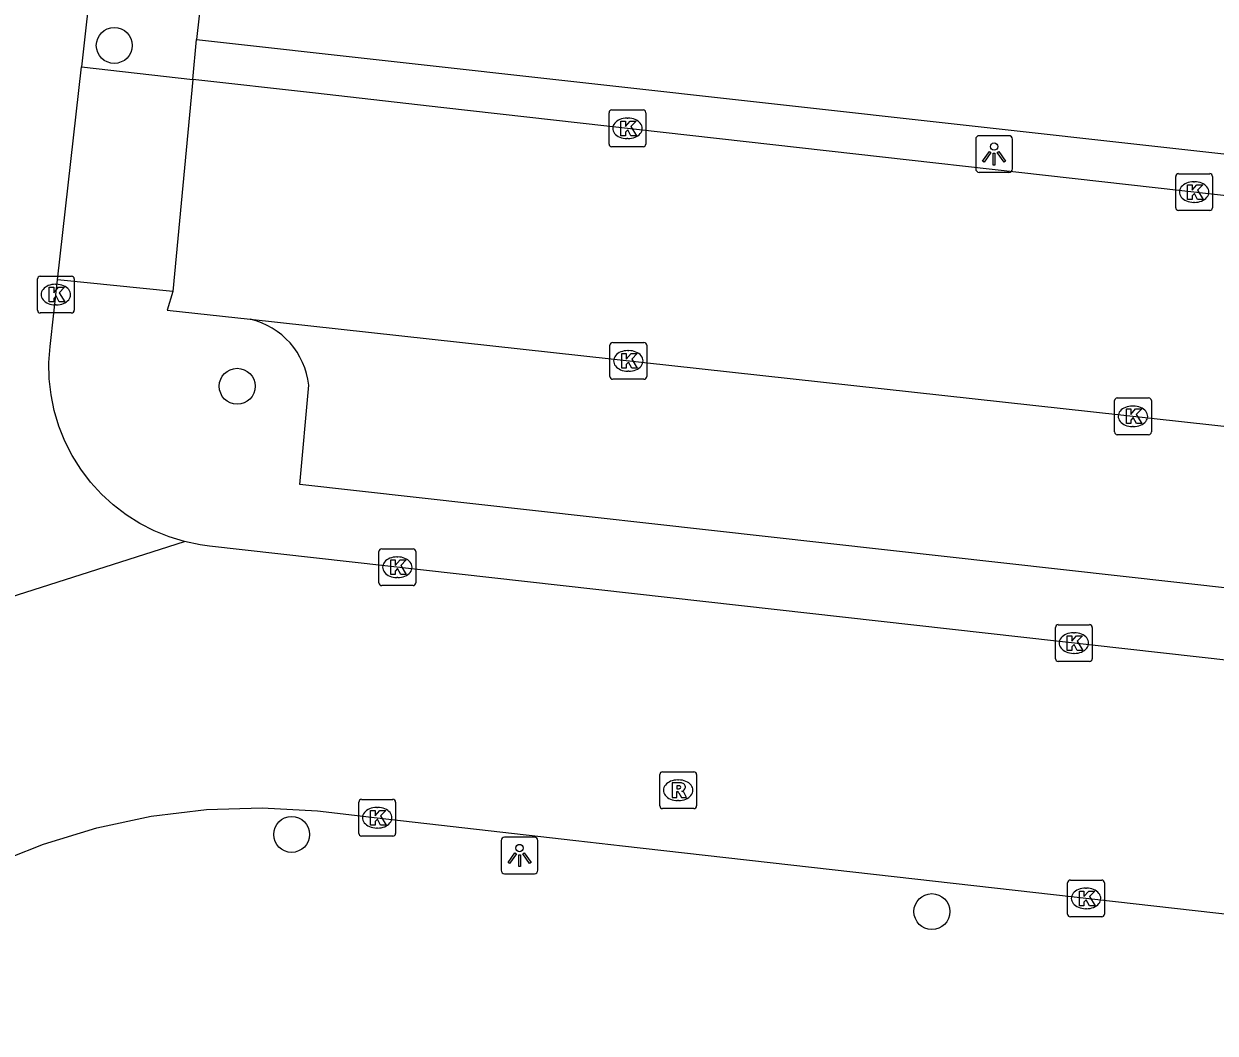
# Model space of a CAD drawing. Extents: x 161928 to 163055, y 386475 to 387428.
# Drawn here: x 162376.11 to 162408.52, y 386825.3 to 386852.75 of the extents above; entities that cross this region are included whole.
import ezdxf

# ---------------------------------------------------------------- set-up
doc = ezdxf.new("R2010")
doc.units = 0
for name, color, linetype in [('IMGEO_Boom', 7, 'Continuous'), ('IMGEO_Kolk', 7, 'Continuous'), ('IMGEO_Lichtpunt', 7, 'Continuous'), ('IMGEO_Rijbaan_lokaal_open', 7, 'Continuous'), ('IMGEO_Rioolput', 7, 'Continuous'), ('IMGEO_Voetpad_open', 7, 'Continuous')]:
    doc.layers.add(name, color=color, linetype=linetype)

msp = doc.modelspace()

# ---------------------------------------------------------------- linework, layer by layer
at = {"layer": 'IMGEO_Boom'}
for centre in [(162378.573, 386852.159), (162381.917, 386842.891), (162383.397, 386830.707), (162400.811, 386828.607)]:
    msp.add_circle(centre, 0.489, dxfattribs=at)
at = {"layer": 'IMGEO_Kolk'}
for p, q in [((162392.105, 386850.404), (162392.957, 386850.404)), ((162392.03, 386849.478), (162392.03, 386850.33)), ((162392.518, 386850.184), (162392.543, 386850.184)), ((162393.031, 386850.33), (162393.031, 386849.478)), ((162392.957, 386849.404), (162392.105, 386849.404)), ((162392.541, 386849.624), (162392.516, 386849.624)), ((162407.442, 386847.746), (162407.442, 386848.598)), ((162407.517, 386848.672), (162408.369, 386848.672)), ((162407.93, 386848.452), (162407.955, 386848.452)), ((162408.443, 386848.598), (162408.443, 386847.746)), ((162407.953, 386847.892), (162407.928, 386847.892)), ((162408.369, 386847.672), (162407.517, 386847.672)), ((162376.484, 386844.958), (162376.484, 386845.81)), ((162376.559, 386845.884), (162377.411, 386845.884)), ((162377.485, 386845.81), (162377.485, 386844.958)), ((162376.972, 386845.664), (162376.997, 386845.664)), ((162377.411, 386844.884), (162376.559, 386844.884)), ((162376.995, 386845.104), (162376.97, 386845.104)), ((162392.053, 386843.156), (162392.053, 386844.008)), ((162392.128, 386844.082), (162392.98, 386844.082)), ((162392.541, 386843.862), (162392.566, 386843.862)), ((162393.054, 386844.008), (162393.054, 386843.156)), ((162392.564, 386843.302), (162392.539, 386843.302)), ((162392.98, 386843.082), (162392.128, 386843.082)), ((162405.853, 386842.575), (162406.705, 386842.575)), ((162405.778, 386841.649), (162405.778, 386842.501)), ((162406.266, 386842.355), (162406.291, 386842.355)), ((162406.779, 386842.501), (162406.779, 386841.649)), ((162406.289, 386841.795), (162406.264, 386841.795)), ((162406.705, 386841.575), (162405.853, 386841.575)), ((162385.771, 386837.545), (162385.771, 386838.397)), ((162385.846, 386838.471), (162386.698, 386838.471)), ((162386.772, 386838.397), (162386.772, 386837.545)), ((162386.259, 386838.251), (162386.284, 386838.251)), ((162386.698, 386837.471), (162385.846, 386837.471)), ((162386.282, 386837.691), (162386.257, 386837.691)), ((162404.247, 386836.409), (162405.099, 386836.409)), ((162404.172, 386835.483), (162404.172, 386836.335)), ((162404.66, 386836.189), (162404.685, 386836.189)), ((162405.173, 386836.335), (162405.173, 386835.483)), ((162404.683, 386835.629), (162404.658, 386835.629)), ((162405.099, 386835.409), (162404.247, 386835.409)), ((162385.222, 386830.734), (162385.222, 386831.586)), ((162385.297, 386831.66), (162386.149, 386831.66)), ((162386.223, 386831.586), (162386.223, 386830.734)), ((162385.71, 386831.44), (162385.735, 386831.44)), ((162386.149, 386830.66), (162385.297, 386830.66)), ((162385.733, 386830.88), (162385.708, 386830.88)), ((162404.502, 386828.54), (162404.502, 386829.392)), ((162404.577, 386829.466), (162405.429, 386829.466)), ((162405.503, 386829.392), (162405.503, 386828.54)), ((162404.99, 386829.246), (162405.015, 386829.246)), ((162405.013, 386828.686), (162404.988, 386828.686)), ((162405.429, 386828.466), (162404.577, 386828.466))]:
    msp.add_line(p, q, dxfattribs=at)
for points in [[(162392.105, 386850.404), (162392.957, 386850.404)], [(162392.03, 386849.478), (162392.03, 386850.33)], [(162392.351, 386850.104), (162392.474, 386850.104), (162392.474, 386849.953), (162392.604, 386850.104), (162392.768, 386850.104), (162392.622, 386849.953), (162392.775, 386849.704), (162392.623, 386849.704), (162392.538, 386849.868), (162392.474, 386849.801), (162392.474, 386849.704), (162392.351, 386849.704), (162392.351, 386850.104)], [(162393.031, 386850.33), (162393.031, 386849.478)], [(162392.957, 386849.404), (162392.105, 386849.404)], [(162407.442, 386847.746), (162407.442, 386848.598)], [(162407.517, 386848.672), (162408.369, 386848.672)], [(162408.443, 386848.598), (162408.443, 386847.746)], [(162407.763, 386848.372), (162407.886, 386848.372), (162407.886, 386848.221), (162408.016, 386848.372), (162408.18, 386848.372), (162408.034, 386848.221), (162408.187, 386847.972), (162408.035, 386847.972), (162407.95, 386848.136), (162407.886, 386848.069), (162407.886, 386847.972), (162407.763, 386847.972), (162407.763, 386848.372)], [(162408.369, 386847.672), (162407.517, 386847.672)], [(162376.484, 386844.958), (162376.484, 386845.81)], [(162376.559, 386845.884), (162377.411, 386845.884)], [(162377.485, 386845.81), (162377.485, 386844.958)], [(162376.805, 386845.584), (162376.928, 386845.584), (162376.928, 386845.433), (162377.058, 386845.584), (162377.222, 386845.584), (162377.076, 386845.433), (162377.229, 386845.184), (162377.077, 386845.184), (162376.992, 386845.348), (162376.928, 386845.281), (162376.928, 386845.184), (162376.805, 386845.184), (162376.805, 386845.584)], [(162377.411, 386844.884), (162376.559, 386844.884)], [(162392.053, 386843.156), (162392.053, 386844.008)], [(162392.128, 386844.082), (162392.98, 386844.082)], [(162393.054, 386844.008), (162393.054, 386843.156)], [(162392.374, 386843.782), (162392.497, 386843.782), (162392.497, 386843.631), (162392.627, 386843.782), (162392.791, 386843.782), (162392.645, 386843.631), (162392.798, 386843.382), (162392.646, 386843.382), (162392.561, 386843.546), (162392.497, 386843.479), (162392.497, 386843.382), (162392.374, 386843.382), (162392.374, 386843.782)], [(162392.98, 386843.082), (162392.128, 386843.082)], [(162405.853, 386842.575), (162406.705, 386842.575)], [(162405.778, 386841.649), (162405.778, 386842.501)], [(162406.099, 386842.275), (162406.222, 386842.275), (162406.222, 386842.124), (162406.352, 386842.275), (162406.516, 386842.275), (162406.37, 386842.124), (162406.523, 386841.875), (162406.371, 386841.875), (162406.286, 386842.039), (162406.222, 386841.972), (162406.222, 386841.875), (162406.099, 386841.875), (162406.099, 386842.275)], [(162406.779, 386842.501), (162406.779, 386841.649)], [(162406.705, 386841.575), (162405.853, 386841.575)], [(162385.771, 386837.545), (162385.771, 386838.397)], [(162385.846, 386838.471), (162386.698, 386838.471)], [(162386.772, 386838.397), (162386.772, 386837.545)], [(162386.092, 386838.171), (162386.215, 386838.171), (162386.215, 386838.02), (162386.345, 386838.171), (162386.509, 386838.171), (162386.363, 386838.02), (162386.516, 386837.771), (162386.364, 386837.771), (162386.279, 386837.935), (162386.215, 386837.868), (162386.215, 386837.771), (162386.092, 386837.771), (162386.092, 386838.171)], [(162386.698, 386837.471), (162385.846, 386837.471)], [(162404.247, 386836.409), (162405.099, 386836.409)], [(162404.172, 386835.483), (162404.172, 386836.335)], [(162404.493, 386836.109), (162404.616, 386836.109), (162404.616, 386835.958), (162404.746, 386836.109), (162404.91, 386836.109), (162404.764, 386835.958), (162404.917, 386835.709), (162404.765, 386835.709), (162404.68, 386835.873), (162404.616, 386835.806), (162404.616, 386835.709), (162404.493, 386835.709), (162404.493, 386836.109)], [(162405.173, 386836.335), (162405.173, 386835.483)], [(162405.099, 386835.409), (162404.247, 386835.409)], [(162385.222, 386830.734), (162385.222, 386831.586)], [(162385.297, 386831.66), (162386.149, 386831.66)], [(162386.223, 386831.586), (162386.223, 386830.734)], [(162385.543, 386831.36), (162385.666, 386831.36), (162385.666, 386831.209), (162385.796, 386831.36), (162385.96, 386831.36), (162385.814, 386831.209), (162385.967, 386830.96), (162385.815, 386830.96), (162385.73, 386831.124), (162385.666, 386831.057), (162385.666, 386830.96), (162385.543, 386830.96), (162385.543, 386831.36)], [(162386.149, 386830.66), (162385.297, 386830.66)], [(162404.502, 386828.54), (162404.502, 386829.392)], [(162404.577, 386829.466), (162405.429, 386829.466)], [(162405.503, 386829.392), (162405.503, 386828.54)], [(162404.823, 386829.166), (162404.946, 386829.166), (162404.946, 386829.015), (162405.076, 386829.166), (162405.24, 386829.166), (162405.094, 386829.015), (162405.247, 386828.766), (162405.095, 386828.766), (162405.01, 386828.93), (162404.946, 386828.863), (162404.946, 386828.766), (162404.823, 386828.766), (162404.823, 386829.166)], [(162405.429, 386828.466), (162404.577, 386828.466)]]:
    msp.add_lwpolyline(points, dxfattribs=at)
for centre, start, end in [((162392.107, 386850.328), 91.552, 178.448), ((162392.107, 386850.328), 91.552, 178.448), ((162392.955, 386850.328), 1.552, 88.448), ((162392.955, 386850.328), 1.552, 88.448), ((162392.107, 386849.48), 181.552, 268.448), ((162392.107, 386849.48), 181.552, 268.448), ((162392.955, 386849.48), 271.552, 358.448), ((162392.955, 386849.48), 271.552, 358.448), ((162407.519, 386848.596), 91.552, 178.448), ((162407.519, 386848.596), 91.552, 178.448), ((162408.367, 386848.596), 1.552, 88.448), ((162408.367, 386848.596), 1.552, 88.448), ((162407.519, 386847.748), 181.552, 268.448), ((162407.519, 386847.748), 181.552, 268.448), ((162408.367, 386847.748), 271.552, 358.448), ((162408.367, 386847.748), 271.552, 358.448), ((162376.561, 386845.808), 91.552, 178.448), ((162376.561, 386845.808), 91.552, 178.448), ((162377.409, 386845.808), 1.552, 88.448), ((162377.409, 386845.808), 1.552, 88.448), ((162376.561, 386844.96), 181.552, 268.448), ((162376.561, 386844.96), 181.552, 268.448), ((162377.409, 386844.96), 271.552, 358.448), ((162377.409, 386844.96), 271.552, 358.448), ((162392.13, 386844.006), 91.552, 178.448), ((162392.13, 386844.006), 91.552, 178.448), ((162392.978, 386844.006), 1.552, 88.448), ((162392.978, 386844.006), 1.552, 88.448), ((162392.13, 386843.158), 181.552, 268.448), ((162392.13, 386843.158), 181.552, 268.448), ((162392.978, 386843.158), 271.552, 358.448), ((162392.978, 386843.158), 271.552, 358.448), ((162405.855, 386842.499), 91.552, 178.448), ((162405.855, 386842.499), 91.552, 178.448), ((162406.703, 386842.499), 1.552, 88.448), ((162406.703, 386842.499), 1.552, 88.448), ((162405.855, 386841.651), 181.552, 268.448), ((162405.855, 386841.651), 181.552, 268.448), ((162406.703, 386841.651), 271.552, 358.448), ((162406.703, 386841.651), 271.552, 358.448), ((162385.848, 386838.395), 91.552, 178.448), ((162385.848, 386838.395), 91.552, 178.448), ((162386.696, 386838.395), 1.552, 88.448), ((162386.696, 386838.395), 1.552, 88.448), ((162385.848, 386837.547), 181.552, 268.448), ((162385.848, 386837.547), 181.552, 268.448), ((162386.696, 386837.547), 271.552, 358.448), ((162386.696, 386837.547), 271.552, 358.448), ((162404.249, 386836.333), 91.552, 178.448), ((162404.249, 386836.333), 91.552, 178.448), ((162405.097, 386836.333), 1.552, 88.448), ((162405.097, 386836.333), 1.552, 88.448), ((162404.249, 386835.485), 181.552, 268.448), ((162404.249, 386835.485), 181.552, 268.448), ((162405.097, 386835.485), 271.552, 358.448), ((162405.097, 386835.485), 271.552, 358.448), ((162385.299, 386831.584), 91.552, 178.448), ((162385.299, 386831.584), 91.552, 178.448), ((162386.147, 386831.584), 1.552, 88.448), ((162386.147, 386831.584), 1.552, 88.448), ((162385.299, 386830.736), 181.552, 268.448), ((162385.299, 386830.736), 181.552, 268.448), ((162386.147, 386830.736), 271.552, 358.448), ((162386.147, 386830.736), 271.552, 358.448), ((162404.579, 386829.39), 91.552, 178.448), ((162404.579, 386829.39), 91.552, 178.448), ((162405.427, 386829.39), 1.552, 88.448), ((162405.427, 386829.39), 1.552, 88.448), ((162404.579, 386828.542), 181.552, 268.448), ((162404.579, 386828.542), 181.552, 268.448), ((162405.427, 386828.542), 271.552, 358.448), ((162405.427, 386828.542), 271.552, 358.448)]:
    msp.add_arc(centre, 0.0765, start, end, dxfattribs=at)
for centre, major_axis, ratio, start_param, end_param in [((162392.517, 386849.904), (-0.387, 0.002), 0.722429, 4.712389, 7.853982), ((162392.542, 386849.904), (-0.39, 0.002), 0.717154, 1.570796, 4.712389), ((162407.929, 386848.172), (-0.387, 0.002), 0.722429, 4.712389, 7.853982), ((162407.954, 386848.172), (-0.39, 0.002), 0.717154, 1.570796, 4.712389), ((162376.971, 386845.384), (-0.387, 0.002), 0.722429, 4.712389, 7.853982), ((162376.996, 386845.384), (-0.39, 0.002), 0.717154, 1.570796, 4.712389), ((162392.54, 386843.582), (-0.387, 0.002), 0.722429, 4.712389, 7.853982), ((162392.565, 386843.582), (-0.39, 0.002), 0.717154, 1.570796, 4.712389), ((162406.265, 386842.075), (-0.387, 0.002), 0.722429, 4.712389, 7.853982), ((162406.29, 386842.075), (-0.39, 0.002), 0.717154, 1.570796, 4.712389), ((162386.258, 386837.971), (-0.387, 0.002), 0.722429, 4.712389, 7.853982), ((162386.283, 386837.971), (-0.39, 0.002), 0.717154, 1.570796, 4.712389), ((162404.659, 386835.909), (-0.387, 0.002), 0.722429, 4.712389, 7.853982), ((162404.684, 386835.909), (-0.39, 0.002), 0.717154, 1.570796, 4.712389), ((162385.709, 386831.16), (-0.387, 0.002), 0.722429, 4.712389, 7.853982), ((162385.734, 386831.16), (-0.39, 0.002), 0.717154, 1.570796, 4.712389), ((162404.989, 386828.966), (-0.387, 0.002), 0.722429, 4.712389, 7.853982), ((162405.014, 386828.966), (-0.39, 0.002), 0.717154, 1.570796, 4.712389)]:
    msp.add_ellipse(centre, major_axis=major_axis, ratio=ratio, start_param=start_param, end_param=end_param, dxfattribs=at)
at = {"layer": 'IMGEO_Lichtpunt'}
for p, q in [((162402.905, 386849.705), (162402.097, 386849.705)), ((162402.905, 386849.705), (162402.097, 386849.705)), ((162402.003, 386849.61), (162402.003, 386848.803)), ((162402.003, 386849.61), (162402.003, 386848.803)), ((162402.999, 386848.803), (162402.999, 386849.61)), ((162402.999, 386848.803), (162402.999, 386849.61)), ((162402.097, 386848.709), (162402.905, 386848.709)), ((162402.097, 386848.709), (162402.905, 386848.709)), ((162389.998, 386830.633), (162389.19, 386830.633)), ((162389.998, 386830.633), (162389.19, 386830.633)), ((162389.096, 386830.538), (162389.096, 386829.731)), ((162389.096, 386830.538), (162389.096, 386829.731)), ((162390.092, 386829.731), (162390.092, 386830.538)), ((162390.092, 386829.731), (162390.092, 386830.538)), ((162389.19, 386829.637), (162389.998, 386829.637)), ((162389.19, 386829.637), (162389.998, 386829.637))]:
    msp.add_line(p, q, dxfattribs=at)
for points in [[(162402.377, 386849.274), (162402.416, 386849.246), (162402.228, 386848.984), (162402.19, 386849.011), (162402.377, 386849.274)], [(162402.479, 386849.226), (162402.526, 386849.226), (162402.526, 386848.904), (162402.479, 386848.904), (162402.479, 386849.226)], [(162402.589, 386849.246), (162402.627, 386849.273), (162402.814, 386849.011), (162402.775, 386848.983), (162402.589, 386849.246)], [(162389.47, 386830.202), (162389.509, 386830.174), (162389.321, 386829.912), (162389.283, 386829.939), (162389.47, 386830.202)], [(162389.572, 386830.154), (162389.619, 386830.154), (162389.619, 386829.832), (162389.572, 386829.832), (162389.572, 386830.154)], [(162389.682, 386830.174), (162389.72, 386830.201), (162389.907, 386829.939), (162389.868, 386829.911), (162389.682, 386830.174)]]:
    msp.add_lwpolyline(points, dxfattribs=at)
for centre in [(162402.502, 386849.408), (162389.595, 386830.336)]:
    msp.add_circle(centre, 0.0994, dxfattribs=at)
for centre, start, end in [((162402.097, 386849.61), 90, 180), ((162402.097, 386849.61), 90, 180), ((162402.905, 386849.61), 0, 90), ((162402.905, 386849.61), 0, 90), ((162402.097, 386848.803), 180, 270), ((162402.097, 386848.803), 180, 270), ((162402.905, 386848.803), 270, 0), ((162402.905, 386848.803), 270, 360), ((162389.19, 386830.538), 90, 180), ((162389.19, 386830.538), 90, 180), ((162389.998, 386830.538), 0, 90), ((162389.998, 386830.538), 0, 90), ((162389.19, 386829.731), 180, 270), ((162389.19, 386829.731), 180, 270), ((162389.998, 386829.731), 270, 0), ((162389.998, 386829.731), 270, 360)]:
    msp.add_arc(centre, 0.0946, start, end, dxfattribs=at)
at = {"layer": 'IMGEO_Rijbaan_lokaal_open'}
for points in [[(162380.96, 386881.013), (162377.679, 386851.573)], [(162377.028, 386845.783), (162377.679, 386851.573)], [(162377.679, 386851.573), (162380.705, 386851.233)], [(162380.705, 386851.233), (162380.166, 386845.467)], [(162470.033, 386841.189), (162469.09, 386841.295), (162465.315, 386841.719), (162454.885, 386842.892), (162446.919, 386843.788), (162439.036, 386844.674), (162431.493, 386845.522), (162422.652, 386846.516), (162415.103, 386847.365), (162387.538, 386850.464), (162383.962, 386850.867), (162380.705, 386851.233)], [(162380.482, 386838.668), (162380.062, 386838.796), (162379.655, 386838.961), (162379.264, 386839.162), (162378.893, 386839.397), (162378.545, 386839.665), (162378.222, 386839.962), (162377.926, 386840.287), (162377.661, 386840.637), (162377.428, 386841.01), (162377.23, 386841.401), (162377.067, 386841.809), (162376.941, 386842.23), (162376.854, 386842.66), (162376.805, 386843.097), (162376.795, 386843.536), (162376.825, 386843.974), (162377.028, 386845.783)], [(162380.166, 386845.467), (162377.028, 386845.783)], [(162380.166, 386845.467), (162380.009, 386844.96), (162382.269, 386844.712)], [(162382.269, 386844.712), (162460.902, 386836.078)], [(162367.949, 386834.674), (162380.482, 386838.668)], [(162461.837, 386829.503), (162381.16, 386838.543), (162380.911, 386838.577), (162380.482, 386838.668)], [(162359.219, 386825.174), (162362.386, 386825.594), (162365.504, 386826.296), (162368.063, 386827.098), (162375.733, 386830.081), (162376.649, 386830.44), (162378.095, 386830.887), (162379.576, 386831.202), (162381.078, 386831.385), (162382.591, 386831.432), (162384.102, 386831.344), (162385.723, 386831.161), (162391.129, 386830.538), (162392.397, 386830.395), (162399.223, 386829.624), (162421.616, 386827.094), (162428.69, 386826.295), (162472.053, 386821.397)]]:
    msp.add_lwpolyline(points, dxfattribs=at)
at = {"layer": 'IMGEO_Rioolput'}
for p, q in [((162393.409, 386831.482), (162393.409, 386832.334)), ((162393.484, 386832.408), (162394.336, 386832.408)), ((162394.41, 386832.334), (162394.41, 386831.482)), ((162393.897, 386832.188), (162393.922, 386832.188)), ((162393.92, 386831.628), (162393.895, 386831.628)), ((162394.336, 386831.408), (162393.484, 386831.408))]:
    msp.add_line(p, q, dxfattribs=at)
for points in [[(162393.409, 386831.482), (162393.409, 386832.334)], [(162393.484, 386832.408), (162394.336, 386832.408)], [(162394.41, 386832.334), (162394.41, 386831.482)], [(162393.998, 386832.106), (162393.746, 386832.108), (162393.746, 386831.708)], [(162393.746, 386831.708), (162393.87, 386831.708), (162393.87, 386831.87), (162393.881, 386831.87)], [(162393.924, 386832.027), (162393.87, 386832.027), (162393.87, 386831.946)], [(162393.87, 386831.946), (162393.922, 386831.946)], [(162393.928, 386831.841), (162393.999, 386831.708), (162394.139, 386831.708), (162394.074, 386831.834)], [(162394.336, 386831.408), (162393.484, 386831.408)]]:
    msp.add_lwpolyline(points, dxfattribs=at)
for centre, radius, start, end in [((162393.486, 386832.332), 0.0765, 91.552, 178.448), ((162393.486, 386832.332), 0.0765, 91.552, 178.448), ((162394.334, 386832.332), 0.0765, 1.552, 88.448), ((162394.334, 386832.332), 0.0765, 1.552, 88.448), ((162393.88, 386831.817), 0.0533, 26.0293, 88.6989), ((162393.906, 386832.135), 0.19, 274.7715, 282.9687), ((162393.93, 386831.931), 0.0964, 77.0061, 93.1865), ((162393.944, 386831.988), 0.0378, 276.6634, 79.6772), ((162393.997, 386831.996), 0.109, 350.3612, 89.416), ((162393.995, 386831.996), 0.112, 277.5842, 350.9817), ((162393.979, 386831.781), 0.108, 29.5134, 73.7905), ((162393.486, 386831.484), 0.0765, 181.552, 268.448), ((162393.486, 386831.484), 0.0765, 181.552, 268.448), ((162394.334, 386831.484), 0.0765, 271.552, 358.448), ((162394.334, 386831.484), 0.0765, 271.552, 358.448)]:
    msp.add_arc(centre, radius, start, end, dxfattribs=at)
for centre, major_axis, ratio, start_param, end_param in [((162393.896, 386831.908), (-0.387, 0.002), 0.722429, 4.712389, 7.853982), ((162393.921, 386831.908), (-0.39, 0.002), 0.717154, 1.570796, 4.712389)]:
    msp.add_ellipse(centre, major_axis=major_axis, ratio=ratio, start_param=start_param, end_param=end_param, dxfattribs=at)
at = {"layer": 'IMGEO_Voetpad_open'}
for points in [[(162384.004, 386880.674), (162383.88, 386879.577), (162380.806, 386852.316)], [(162380.705, 386851.233), (162380.806, 386852.316)], [(162380.806, 386852.316), (162470.161, 386842.375)], [(162458.719, 386834.065), (162458.508, 386831.857), (162383.621, 386840.217), (162383.862, 386842.919)]]:
    msp.add_lwpolyline(points, dxfattribs=at)
msp.add_arc((162381.806, 386842.696), 2.068, 6.1768, 77.0625, dxfattribs=at)

doc.saveas('drawing.dxf')
